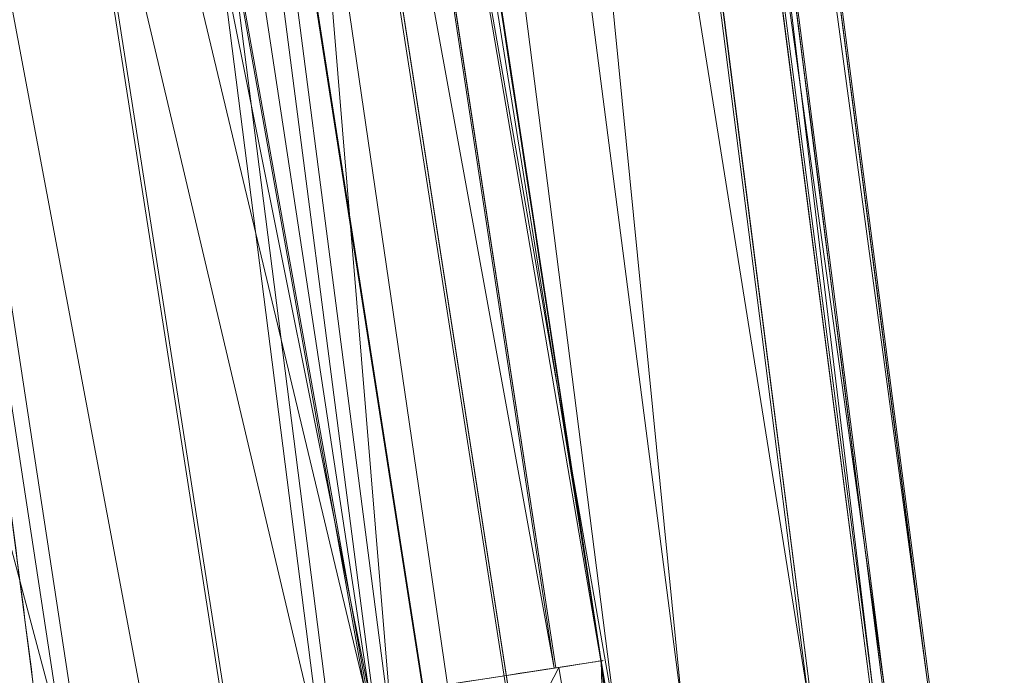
# Model space of a CAD drawing. Header units: millimetres. Extents: x -72 to 72, y -145 to 145.
# Tile 506 of 522: x 42.116 to 42.437, y 110.272 to 110.485. Entities that reach past the tile are written whole.
import ezdxf

# ---------------------------------------------------------------- set-up
doc = ezdxf.new("R2010")
doc.units = ezdxf.units.MM
doc.layers.add('1', color=7, linetype='CONTINUOUS')

msp = doc.modelspace()

# ---------------------------------------------------------------- linework, layer by layer
at = {"layer": '1', "color": 163, "linetype": 'Continuous', "lineweight": 13, "extrusion": (0.1516947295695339, -0.9884273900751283, -5.975027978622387e-05)}
msp.add_arc((58.24516229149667, -4.794999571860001, -102.5823239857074), 0.3, 355.9231196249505, 87.97709951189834, dxfattribs=at)
at = {"layer": '1', "color": 163, "linetype": 'Continuous', "lineweight": 13}
for points, knots in [([(37.174240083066, 118.08603465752, 15.9592939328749), (37.2238781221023, 117.780023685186, 15.9462913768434), (37.35066853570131, 117.002732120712, 15.9053668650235), (37.5568223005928, 115.756396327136, 15.8077242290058), (37.7934096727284, 114.349320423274, 15.6541114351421), (38.0327967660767, 112.947949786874, 15.4584926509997), (38.2746910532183, 111.553323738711, 15.2220725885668), (38.5188048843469, 110.16635640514, 14.9462216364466), (38.76485939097, 108.787827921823, 14.6324494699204), (39.0125878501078, 107.418379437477, 14.2823776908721), (39.2617382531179, 106.058512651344, 13.897713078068), (39.5120752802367, 104.708592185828, 13.4802221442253), (39.8471510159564, 102.922266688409, 12.8822026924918), (40.2679135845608, 100.715129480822, 12.061672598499), (40.7745235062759, 98.1073669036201, 10.9747185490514), (41.281745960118, 95.5384227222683, 9.79949859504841), (41.7887493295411, 93.00515156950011, 8.54936866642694), (42.2949141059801, 90.5035364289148, 7.23688600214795), (42.7997920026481, 88.0289342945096, 5.8738086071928), (43.3030673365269, 85.5762681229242, 4.47116393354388), (43.8045219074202, 83.1401714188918, 3.03936374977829), (44.3040040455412, 80.7150933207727, 1.58834298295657), (44.8014013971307, 78.295374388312, 0.127711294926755), (45.2966154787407, 75.8753054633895, -1.33308240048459), (45.789538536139, 73.4491754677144, -2.78458865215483), (46.28003040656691, 71.0113204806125, -4.2171932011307), (46.7678950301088, 68.5561812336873, -5.6209568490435), (47.2528545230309, 66.0783819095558, -6.985457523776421), (47.7345229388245, 63.572834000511, -8.29965698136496), (48.2123755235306, 61.0348846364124, -9.55178072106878), (48.6857180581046, 58.4605086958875, -10.7292506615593), (49.15365527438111, 55.846563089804, -11.8186859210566), (49.5381647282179, 53.6336486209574, -12.6414512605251), (49.8418233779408, 51.8423407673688, -13.2413425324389), (50.0673963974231, 50.4885070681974, -13.6602746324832), (50.29059100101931, 49.12455621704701, -14.0464135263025), (50.5111860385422, 47.7508596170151, -14.3979884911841), (50.7289488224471, 46.3679270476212, -14.7132887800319), (50.9436375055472, 44.9764090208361, -14.9906891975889), (51.1550039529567, 43.577096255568, -15.2286769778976), (51.3627972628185, 42.1709145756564, -15.425879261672), (51.566767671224, 40.7589159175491, -15.5810895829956), (51.766670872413, 39.342264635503, -15.6932925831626), (51.9622724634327, 37.922219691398, -15.7616849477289), (52.0896590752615, 36.9741488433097, -15.7776897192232), (52.1525651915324, 36.5, -15.7782386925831)], [0, 0, 0, 0, 0.0103548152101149, 0.0263168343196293, 0.0422788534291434, 0.0582408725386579, 0.074202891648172, 0.0901649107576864, 0.106126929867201, 0.122088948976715, 0.138050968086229, 0.154012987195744, 0.169975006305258, 0.201899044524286, 0.233823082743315, 0.265747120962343, 0.297671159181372, 0.3295951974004, 0.361519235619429, 0.393443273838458, 0.425367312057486, 0.457291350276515, 0.489215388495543, 0.521139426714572, 0.5530634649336, 0.584987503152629, 0.616911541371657, 0.648835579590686, 0.680759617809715, 0.712683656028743, 0.744607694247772, 0.7765317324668, 0.808455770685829, 0.824417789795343, 0.840379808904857, 0.856341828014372, 0.872303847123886, 0.8882658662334, 0.904227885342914, 0.920189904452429, 0.936151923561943, 0.952113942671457, 0.968075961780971, 0.984037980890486, 1, 1, 1, 1]), ([(37.2559310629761, 118.086034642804, -16.0329826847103), (37.2645711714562, 118.04183302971, -16.03452073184), (37.2954305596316, 117.883994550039, -16.0402037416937), (37.3485385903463, 117.612566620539, -16.0511465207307), (37.4264070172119, 117.215021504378, -16.0696304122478), (37.4932121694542, 116.874411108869, -16.0880872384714), (37.5489196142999, 116.590677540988, -16.1051934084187), (37.604644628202, 116.307000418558, -16.1231595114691), (37.6938587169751, 115.853304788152, -16.1546480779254), (37.8166426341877, 115.229976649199, -16.2044798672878), (37.9507056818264, 114.550695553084, -16.2668815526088), (38.0848598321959, 113.87221337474, -16.337215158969), (38.2638223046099, 112.96872616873, -16.4413951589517), (38.4876361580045, 111.841703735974, -16.5907973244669), (38.7562028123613, 110.493558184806, -16.7997191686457), (39.0245972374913, 109.150088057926, -17.037115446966), (39.29265717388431, 107.811687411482, -17.3018213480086), (39.5602472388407, 106.478601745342, -17.5925977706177), (39.8272320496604, 105.151076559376, -17.908205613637), (40.1822598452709, 103.388599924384, -18.3604286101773), (40.6239879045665, 101.199941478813, -18.9814258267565), (41.1501005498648, 98.596526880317, -19.8055950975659), (41.6717586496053, 96.0151266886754, -20.6987407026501), (42.188619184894, 93.4540909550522, -21.6511651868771), (42.7004625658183, 90.9112177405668, -22.6535253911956), (43.2071659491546, 88.3838781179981, -23.6968439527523), (43.7086800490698, 85.8691165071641, -24.7724886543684), (44.3704490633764, 82.5286146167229, -26.2386713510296), (45.1847754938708, 78.3680921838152, -28.1110701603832), (45.9822741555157, 74.2044292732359, -29.9837394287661), (46.6102725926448, 70.8576333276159, -31.4504265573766), (47.0762346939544, 68.3362533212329, -32.5265704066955), (47.537077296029, 65.8003905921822, -33.5704788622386), (47.9926504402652, 63.2470845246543, -34.573480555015), (48.4427233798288, 60.673706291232, -35.5265503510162), (48.88697175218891, 58.0780629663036, -36.4202895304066), (49.32496441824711, 55.4585273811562, -37.24493877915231), (49.6842880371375, 53.2549047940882, -37.8661866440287), (49.9680084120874, 51.47957208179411, -38.3184878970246), (50.1788297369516, 50.1419744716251, -38.6340858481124), (50.3875824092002, 48.798398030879, -38.92477634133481), (50.5941522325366, 47.4491043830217, -39.1893143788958), (50.7984250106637, 46.0943551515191, -39.4264549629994), (51.00027453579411, 44.7345648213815, -39.635030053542), (51.16635792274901, 43.59755070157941, -39.7840646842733), (51.29788281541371, 42.6859096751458, -39.8879032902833), (51.3958388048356, 42.0012349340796, -39.9579571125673), (51.4930903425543, 41.3156871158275, -40.0200552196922), (51.5896204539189, 40.6293552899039, -40.0740904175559), (51.6854121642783, 39.94232852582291, -40.1199555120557), (51.7646091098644, 39.369301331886, -40.1512786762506), (51.8275804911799, 38.910621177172, -40.1721449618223), (51.8746138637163, 38.5664945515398, -40.1856879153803), (51.9214499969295, 38.2222641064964, -40.1971134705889), (51.9680868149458, 37.8779425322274, -40.2064109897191), (52.0145222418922, 37.5335425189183, -40.21356983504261), (52.0530489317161, 37.246488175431, -40.2177457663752), (52.0837675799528, 37.0168187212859, -40.2200081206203), (52.106754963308, 36.84455529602, -40.2211645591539), (52.1296904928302, 36.6722821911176, -40.2217795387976), (52.14494610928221, 36.557428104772, -40.2218277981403), (52.1525651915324, 36.5, -40.2217613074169)], [0, 0, 0, 0, 0.0015533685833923, 0.00554715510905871, 0.00954094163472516, 0.0155316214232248, 0.017528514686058, 0.0195254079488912, 0.0255160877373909, 0.0335036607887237, 0.0414912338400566, 0.0494788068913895, 0.0574663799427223, 0.073441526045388, 0.0894166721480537, 0.10539181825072, 0.121366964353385, 0.137342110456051, 0.153317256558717, 0.169292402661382, 0.201242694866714, 0.233192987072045, 0.265143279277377, 0.297093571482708, 0.32904386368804, 0.360994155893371, 0.392944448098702, 0.424894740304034, 0.488795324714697, 0.55269590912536, 0.584646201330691, 0.616596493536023, 0.648546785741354, 0.680497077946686, 0.712447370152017, 0.744397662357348, 0.77634795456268, 0.808298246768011, 0.824273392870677, 0.840248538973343, 0.856223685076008, 0.872198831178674, 0.88817397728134, 0.904149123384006, 0.920124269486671, 0.928111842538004, 0.936099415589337, 0.94408698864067, 0.952074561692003, 0.960062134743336, 0.968049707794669, 0.972043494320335, 0.976037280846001, 0.980031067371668, 0.984024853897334, 0.988018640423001, 0.992012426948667, 0.9940093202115, 0.996006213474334, 0.998003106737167, 1, 1, 1, 1]), ([(41.8629609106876, 112.263205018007, -0.0367133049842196), (41.9067835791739, 111.924616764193, -0.0367254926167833), (41.9506059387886, 111.586028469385, -0.0367381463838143), (42.0337350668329, 110.94326376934, -0.03676296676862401), (42.0730479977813, 110.639088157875, -0.0367750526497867), (42.11675490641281, 110.300484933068, -0.0367888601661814), (42.1211973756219, 110.266063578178, -0.0367902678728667), (42.1256391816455, 110.231642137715, -0.036791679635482)], [0, 0, 0, 0, 0.499999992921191, 0.499999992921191, 0.949171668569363, 0.949171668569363, 1, 1, 1, 1])]:
    msp.add_open_spline(points, degree=3, knots=knots, dxfattribs=at)
for points in [[(42.40004509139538, 109.465681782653, -5.232039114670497), (42.25118814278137, 110.4165727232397, -5.233684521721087), (42.10351301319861, 111.3640377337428, -5.235263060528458), (41.95833692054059, 112.307002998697, -5.23674818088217)], [(41.99559505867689, 112.306436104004, -4.813413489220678), (42.09788666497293, 111.6318591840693, -4.812385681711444), (42.201379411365, 110.9550307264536, -4.811310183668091), (42.30560686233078, 110.276333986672, -4.810195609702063)], [(42.41205988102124, 110.268589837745, 0.2721397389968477), (42.32450429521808, 110.9471816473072, 0.2713699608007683), (42.23684308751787, 111.6245441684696, 0.270650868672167), (42.1493905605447, 112.300265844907, 0.2699833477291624)], [(42.14446943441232, 112.247239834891, 0.6932985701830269), (42.22879267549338, 111.5884228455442, 0.6939268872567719), (42.31322457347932, 110.9280959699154, 0.6946046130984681), (42.39748506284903, 110.266643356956, 0.6953312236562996)], [(42.4357766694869, 109.674493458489, -4.20933108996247), (42.4168845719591, 109.675005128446, -4.54124525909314), (42.355328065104, 109.952903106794, -4.80966795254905), (42.3056501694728, 110.276340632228, -4.81019872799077)]]:
    msp.add_open_spline(points, degree=3, dxfattribs=at)
for points in [[(42.37344861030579, 109.4615235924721, -5.334441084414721), (41.93054139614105, 112.3027354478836, -5.337710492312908), (41.95832461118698, 112.3070046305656, -5.236747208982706)], [(41.95832461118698, 112.3070046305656, -5.236747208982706), (42.4000658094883, 109.4656884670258, -5.232040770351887), (42.37344861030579, 109.4615235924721, -5.334441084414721)], [(41.95833578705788, 112.3070046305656, -5.236748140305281), (41.99559614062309, 112.3064383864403, -4.813413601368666), (42.3056073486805, 110.2763339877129, -4.810195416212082)], [(42.3056073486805, 110.2763339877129, -4.810195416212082), (42.40004345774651, 109.4656810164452, -5.232038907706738), (41.95833578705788, 112.3070046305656, -5.236748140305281)], [(42.30564832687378, 110.2763414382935, -4.810198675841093), (41.99560359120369, 112.3064383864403, -4.813414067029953), (41.98195040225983, 112.3043596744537, -4.698807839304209)], [(42.37344861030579, 109.4615235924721, -5.334441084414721), (41.86679050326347, 112.2929304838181, -5.427447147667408), (41.92976281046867, 112.3026162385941, -5.340550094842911)], [(42.29035228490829, 110.2739870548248, -4.69151372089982), (41.98134690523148, 112.3042702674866, -4.693769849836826), (41.92169383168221, 112.2952252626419, -4.589452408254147)], [(41.92976281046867, 112.3026162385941, -5.340550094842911), (41.93054139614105, 112.3027354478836, -5.337710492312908), (42.37344861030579, 109.4615235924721, -5.334441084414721)], [(42.29098930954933, 110.2740839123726, -4.696440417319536), (41.98195040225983, 112.3043596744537, -4.698807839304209), (41.98134690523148, 112.3042702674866, -4.693769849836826)], [(41.98134690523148, 112.3042702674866, -4.693769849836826), (42.29035228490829, 110.2739870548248, -4.69151372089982), (42.29098930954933, 110.2740839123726, -4.696440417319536)], [(41.98195040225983, 112.3043596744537, -4.698807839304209), (42.29098930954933, 110.2740839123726, -4.696440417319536), (42.30564832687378, 110.2763414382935, -4.810198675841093)], [(42.39426925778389, 110.2662980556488, 0.1615747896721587), (42.13099926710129, 112.2978925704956, 0.1600138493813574), (42.14993119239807, 112.3003363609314, 0.2699958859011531)], [(42.41206124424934, 110.2685928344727, 0.272139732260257), (42.14939102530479, 112.300269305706, 0.2699833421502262), (42.14446991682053, 112.2472435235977, 0.6932985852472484)], [(42.14993119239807, 112.3003363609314, 0.2699958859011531), (42.41256415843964, 110.2686524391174, 0.2721552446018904), (42.39426925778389, 110.2662980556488, 0.1615747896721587)], [(42.23040863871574, 110.264778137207, -4.588325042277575), (41.92169383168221, 112.2952252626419, -4.589452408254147), (41.8262667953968, 112.2807636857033, -4.517294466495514)], [(41.92169383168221, 112.2952252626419, -4.589452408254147), (42.23040863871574, 110.264778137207, -4.588325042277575), (42.29035228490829, 110.2739870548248, -4.69151372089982)], [(42.33234748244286, 110.2583110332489, 0.05796654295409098), (42.06889867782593, 112.2898533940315, 0.05722947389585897), (42.1302318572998, 112.2977882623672, 0.1555511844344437)], [(42.3935167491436, 110.266201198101, 0.1570417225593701), (42.1302318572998, 112.2977882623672, 0.1555511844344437), (42.13099926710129, 112.2978925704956, 0.1600138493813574)], [(42.1302318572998, 112.2977882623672, 0.1555511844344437), (42.3935167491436, 110.266201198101, 0.1570417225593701), (42.33234748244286, 110.2583110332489, 0.05796654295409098)], [(42.13099926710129, 112.2978925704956, 0.1600138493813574), (42.39426925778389, 110.2662980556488, 0.1615747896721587), (42.3935167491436, 110.266201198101, 0.1570417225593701)], [(41.77753254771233, 112.2792065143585, -5.486228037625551), (41.86568036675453, 112.2927591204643, -5.428177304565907), (42.30879992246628, 109.4514206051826, -5.426665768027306)], [(42.30991750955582, 109.4515919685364, -5.425919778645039), (42.30879992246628, 109.4514206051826, -5.426665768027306), (41.86568036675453, 112.2927591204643, -5.428177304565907), (41.86679050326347, 112.2929304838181, -5.427447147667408)], [(41.86679050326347, 112.2929304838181, -5.427447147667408), (42.37344861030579, 109.4615235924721, -5.334441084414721), (42.372677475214, 109.4614043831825, -5.337404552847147)], [(42.372677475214, 109.4614043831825, -5.337404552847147), (42.30991750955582, 109.4515919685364, -5.425919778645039), (41.86679050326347, 112.2929304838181, -5.427447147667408)], [(42.23830997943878, 110.2461814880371, -0.01007699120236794), (41.97512194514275, 112.2777238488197, -0.01022966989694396), (42.06889867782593, 112.2898533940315, 0.05722947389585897)], [(42.06889867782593, 112.2898533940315, 0.05722947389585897), (42.33234748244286, 110.2583110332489, 0.05796654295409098), (42.23830997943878, 110.2461814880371, -0.01007699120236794)], [(42.22006350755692, 109.4375401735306, -5.485911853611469), (42.21458360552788, 109.4366833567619, -5.487140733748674), (41.77219048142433, 112.2783869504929, -5.487414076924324), (41.77753254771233, 112.2792065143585, -5.486228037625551)], [(41.77753254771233, 112.2792065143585, -5.486228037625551), (42.30879992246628, 109.4514206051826, -5.426665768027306), (42.22006350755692, 109.4375401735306, -5.485911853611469)], [(41.8262667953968, 112.2807636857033, -4.517294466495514), (41.82139039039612, 112.2800260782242, -4.516100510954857), (42.13058948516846, 110.2494597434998, -4.515896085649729), (42.13536530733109, 110.2501899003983, -4.517058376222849)], [(42.13058948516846, 110.2494597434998, -4.515896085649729), (41.82139039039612, 112.2800260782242, -4.516100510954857), (41.86491668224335, 111.2478002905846, -4.48899669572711)], [(41.8262667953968, 112.2807636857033, -4.517294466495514), (42.13536530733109, 110.2501899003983, -4.517058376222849), (42.23040863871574, 110.264778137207, -4.588325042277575)], [(41.77219048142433, 112.2783869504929, -5.487414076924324), (42.21458360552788, 109.4366833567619, -5.487140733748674), (41.89332947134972, 110.8420118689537, -5.509387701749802)], [(42.23830997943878, 110.2461814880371, -0.01007699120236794), (42.23387315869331, 110.2456077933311, -0.01112899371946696), (41.97074845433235, 112.2771576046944, -0.01126237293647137), (41.97512194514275, 112.2777238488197, -0.01022966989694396)], [(41.97074845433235, 112.2771576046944, -0.01126237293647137), (42.23387315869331, 110.2456077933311, -0.01112899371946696), (41.99439659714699, 111.2474352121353, -0.03675122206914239)], [(42.39798337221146, 110.2667078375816, 0.6953508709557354), (42.1450138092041, 112.2473105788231, 0.6933161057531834), (42.12162643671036, 112.2443154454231, 0.7987578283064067)], [(42.14446991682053, 112.2472435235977, 0.6932985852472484), (42.39748418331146, 110.2666407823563, 0.6953311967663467), (42.41206124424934, 110.2685928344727, 0.272139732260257)], [(42.3731692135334, 110.2635413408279, 0.8040991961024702), (42.12074726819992, 112.2442036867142, 0.802720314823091), (42.05834120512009, 112.2362092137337, 0.8955056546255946)], [(42.37405955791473, 110.2636530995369, 0.8001981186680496), (42.12162643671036, 112.2443154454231, 0.7987578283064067), (42.12074726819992, 112.2442036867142, 0.802720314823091)], [(42.12074726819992, 112.2442036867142, 0.802720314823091), (42.3731692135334, 110.2635413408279, 0.8040991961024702), (42.37405955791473, 110.2636530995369, 0.8001981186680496)], [(42.12162643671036, 112.2443154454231, 0.7987578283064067), (42.37405955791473, 110.2636530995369, 0.8001981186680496), (42.39798337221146, 110.2667078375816, 0.6953508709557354)], [(42.31064021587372, 110.2555692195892, 0.8961812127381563), (42.05834120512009, 112.2362092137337, 0.8955056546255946), (41.9665053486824, 112.2244521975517, 0.9587154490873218)], [(42.05834120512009, 112.2362092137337, 0.8955056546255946), (42.31064021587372, 110.2555692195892, 0.8961812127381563), (42.3731692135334, 110.2635413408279, 0.8040991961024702)], [(41.9665053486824, 112.2244521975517, 0.9587154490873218), (41.96257516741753, 112.2239455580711, 0.959613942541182), (42.21518337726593, 110.2434098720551, 0.9597391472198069), (42.21905767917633, 110.2439016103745, 0.9588567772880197)], [(42.21518337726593, 110.2434098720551, 0.9597391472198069), (41.96257516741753, 112.2239455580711, 0.959613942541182), (41.98471829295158, 111.2203747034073, 0.9834899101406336)], [(41.9665053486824, 112.2244521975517, 0.9587154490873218), (42.21905767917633, 110.2439016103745, 0.9588567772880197), (42.31064021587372, 110.2555692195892, 0.8961812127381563)], [(41.99439659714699, 111.2474352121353, -0.03674795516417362), (42.1256385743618, 110.2316454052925, -0.03678943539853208), (41.71392321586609, 110.2460324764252, -0.05110153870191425), (41.58118739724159, 111.2546548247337, -0.05114481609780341)], [(41.86491668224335, 111.2478002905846, -4.48899669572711), (42.02034324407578, 110.2325320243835, -4.48905723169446), (42.13058948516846, 110.2494597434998, -4.515896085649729)], [(42.23387315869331, 110.2456077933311, -0.01112899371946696), (42.1256385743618, 110.2316454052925, -0.03679168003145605), (41.99439659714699, 111.2474352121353, -0.03675122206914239)], [(41.98471829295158, 111.2203747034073, 0.9834899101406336), (42.11108759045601, 110.2301403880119, 0.9834542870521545), (42.21518337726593, 110.2434098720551, 0.9597391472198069)], [(42.21458360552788, 109.4366833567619, -5.487140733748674), (42.11496934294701, 109.4211041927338, -5.509468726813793), (41.89332947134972, 110.8420118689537, -5.509387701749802)], [(42.30564832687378, 110.2763414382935, -4.810198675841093), (42.29193553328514, 110.2742254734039, -4.69631515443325), (42.30835661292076, 110.1764068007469, -4.688221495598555)], [(42.3056073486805, 110.2763339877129, -4.810195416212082), (42.34107211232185, 110.0636422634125, -4.769970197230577), (42.40004345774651, 109.4656810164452, -5.232038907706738)], [(42.34428331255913, 110.045924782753, -4.762764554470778), (42.30564832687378, 110.2763414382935, -4.810198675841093), (42.30835661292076, 110.1764068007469, -4.688221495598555)], [(42.29193553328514, 110.2742254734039, -4.69631515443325), (42.23040863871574, 110.264778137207, -4.588325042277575), (42.24663227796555, 110.1866811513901, -4.584058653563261)], [(42.24663227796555, 110.1866811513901, -4.584058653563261), (42.30835661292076, 110.1764068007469, -4.688221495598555), (42.29193553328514, 110.2742254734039, -4.69631515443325)]]:
    msp.add_3dface(points, dxfattribs=at)

doc.saveas('drawing.dxf')
